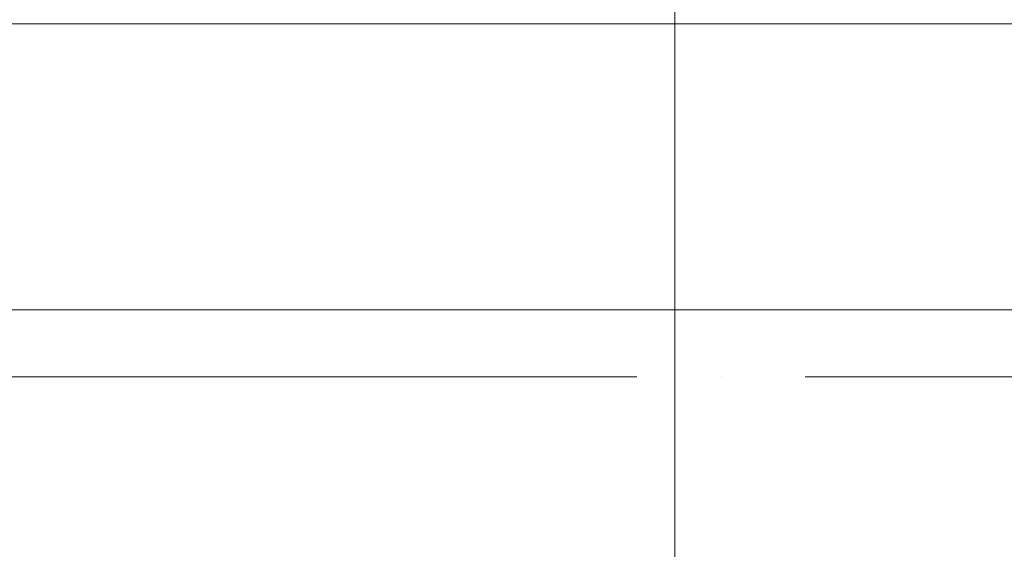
# Model space of a CAD drawing. Header units: millimetres. Extents: x -32229 to 291619, y -13689 to 125138.
# Tile 477 of 565: x 82708 to 88565, y 93025 to 96175. Entities that reach past the tile are written whole.
import ezdxf

# ---------------------------------------------------------------- set-up
doc = ezdxf.new("R2010")
doc.units = ezdxf.units.MM
doc.linetypes.add('ADSK_Линия сетки', pattern=[5000, 4000, -500, 0, -500])
doc.layers.add('A-FLOR-____-OTLN', color=7, linetype='Continuous', lineweight=18)
doc.layers.add('S-GRID-____-OTLN', color=7, linetype='Continuous', lineweight=9)

# ---------------------------------------------------------------- blocks, each defined once
blk = doc.blocks.new('Наметкина 10_РД_АР_П_отсоединено_rvt-1--02 ЭМ')
at = {"layer": 'A-FLOR-____-OTLN', "color": 253, "lineweight": 13, "true_color": 0xaaaaaa}
for p, q in [((124305.3, 96150), (45535.3, 96150)), ((124305.3, 94450), (43610.3, 94450)), ((124305.3, 94450), (43835.3, 94450))]:
    blk.add_line(p, q, dxfattribs=at)

msp = doc.modelspace()

# ---------------------------------------------------------------- linework, layer by layer
at = {"layer": 'S-GRID-____-OTLN', "color": 253, "linetype": 'ADSK_Линия сетки', "true_color": 0xaaaaaa}
for p, q in [((86605.3, -12088.9), (86605.3, 125138.4)), ((131381.2, 94050), (-30593.4, 94050))]:
    msp.add_line(p, q, dxfattribs=at)

# ---------------------------------------------------------------- block references
at = {"lineweight": 5}
msp.add_blockref('Наметкина 10_РД_АР_П_отсоединено_rvt-1--02 ЭМ', (0, 0), dxfattribs=at)

doc.saveas('drawing.dxf')
